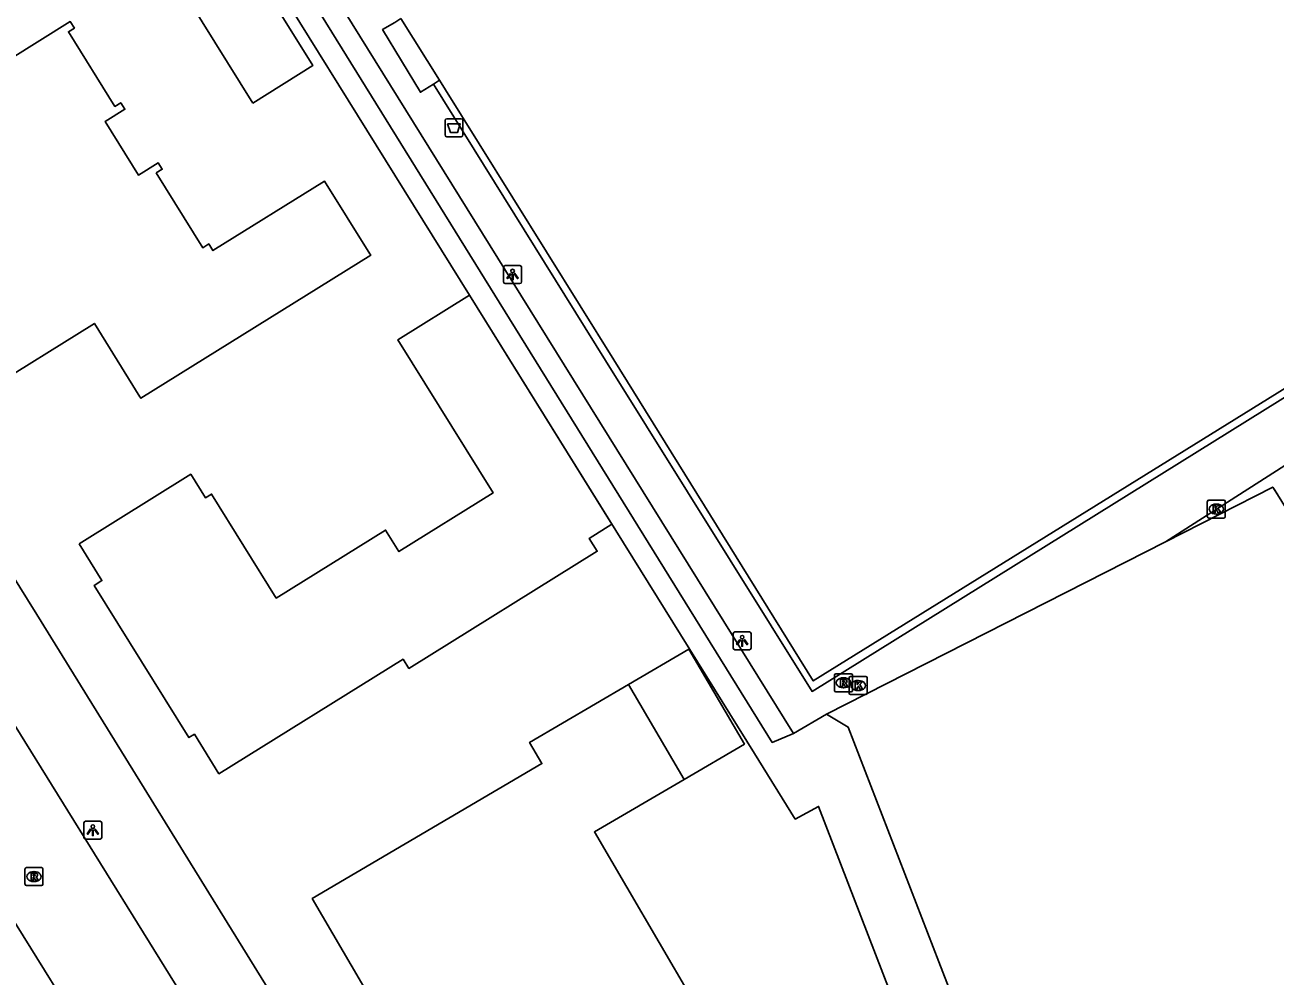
# Model space of a CAD drawing. Extents: x 157321 to 158827, y 386650 to 388532.
# Drawn here: x 158036.7 to 158106.3, y 388212.1 to 388265 of the extents above; entities that cross this region are included whole.
import ezdxf

# ---------------------------------------------------------------- set-up
doc = ezdxf.new("R2010")
doc.units = 0
for name, color, linetype in [('IMGEO_Afvalbak', 7, 'Continuous'), ('IMGEO_Haag', 7, 'Continuous'), ('IMGEO_Hek', 7, 'Continuous'), ('IMGEO_Kolk', 7, 'Continuous'), ('IMGEO_Lichtpunt', 7, 'Continuous'), ('IMGEO_Pand', 7, 'Continuous'), ('IMGEO_Pand_vergunning_verleend', 7, 'Continuous'), ('IMGEO_Rijbaan_lokaal_open', 7, 'Continuous'), ('IMGEO_Rioolput', 7, 'Continuous'), ('IMGEO_Voetpad_open', 7, 'Continuous')]:
    doc.layers.add(name, color=color, linetype=linetype)

msp = doc.modelspace()

# ---------------------------------------------------------------- linework, layer by layer
at = {"layer": 'IMGEO_Afvalbak'}
for p, q in [((158060.108, 388258.918), (158060.108, 388259.718)), ((158060.108, 388259.718), (158060.108, 388258.918)), ((158060.208, 388259.818), (158060.998, 388259.818)), ((158060.998, 388259.818), (158060.208, 388259.818)), ((158061.098, 388259.718), (158061.098, 388258.918)), ((158061.098, 388258.918), (158061.098, 388259.718)), ((158060.998, 388258.818), (158060.208, 388258.818)), ((158060.208, 388258.818), (158060.998, 388258.818))]:
    msp.add_line(p, q, dxfattribs=at)
msp.add_lwpolyline([(158060.251, 388259.532), (158060.955, 388259.532), (158060.806, 388259.062), (158060.4, 388259.062), (158060.251, 388259.532)], dxfattribs=at)
for centre, start, end in [((158060.208, 388259.718), 90, 180), ((158060.208, 388259.718), 90, 180), ((158060.998, 388259.718), 0, 90), ((158060.998, 388259.718), 360, 90), ((158060.208, 388258.918), 180, 270), ((158060.208, 388258.918), 180, 270), ((158060.998, 388258.918), 270, 0), ((158060.998, 388258.918), 270, 0)]:
    msp.add_arc(centre, 0.1, start, end, dxfattribs=at)
at = {"layer": 'IMGEO_Haag'}
for points in [[(158079.504, 388225.599), (158078.319, 388225.105), (158062.878, 388250), (158033.658, 388297.112), (158022.557, 388315.01), (158023.517, 388315.617)], [(158045.784, 388275.212), (158061.464, 388250), (158077.329, 388224.491), (158079.6, 388220.84), (158080.899, 388221.542), (158084.88, 388211.205)], [(158081.34, 388226.688), (158082.548, 388225.959), (158087.6, 388212.897), (158099.063, 388183.26), (158098.388, 388183.086), (158096.029, 388182.254), (158095.585, 388183.08)]]:
    msp.add_lwpolyline(points, dxfattribs=at)
at = {"layer": 'IMGEO_Hek'}
for points in [[(158033.658, 388297.112), (158062.878, 388250)], [(158059.456, 388261.748), (158069.038, 388246.367), (158080.537, 388227.944), (158106.599, 388244.159), (158141.647, 388265.925), (158137.96, 388271.898), (158138.006, 388272.044), (158138.108, 388272.366)], [(158062.878, 388250), (158078.319, 388225.105), (158079.504, 388225.599)], [(158106.194, 388239.321), (158100.21, 388236.279)], [(158170.307, 388135.523), (158106.543, 388238.755), (158106.194, 388239.321)], [(158100.21, 388236.279), (158081.34, 388226.688)], [(158079.504, 388225.599), (158081.34, 388226.688)], [(158081.34, 388226.688), (158082.548, 388225.959), (158087.6, 388212.897)], [(158087.6, 388212.897), (158099.063, 388183.26), (158098.388, 388183.086)]]:
    msp.add_lwpolyline(points, dxfattribs=at)
at = {"layer": 'IMGEO_Kolk'}
for p, q in [((158102.548, 388237.669), (158102.548, 388238.521)), ((158102.623, 388238.595), (158103.475, 388238.595)), ((158103.549, 388238.521), (158103.549, 388237.669)), ((158103.059, 388237.815), (158103.034, 388237.815)), ((158103.036, 388238.375), (158103.061, 388238.375)), ((158103.475, 388237.595), (158102.623, 388237.595)), ((158082.61, 388227.848), (158082.61, 388228.7)), ((158082.685, 388228.774), (158083.537, 388228.774)), ((158083.611, 388228.7), (158083.611, 388227.848)), ((158083.121, 388227.994), (158083.096, 388227.994)), ((158083.098, 388228.554), (158083.123, 388228.554)), ((158083.537, 388227.774), (158082.685, 388227.774))]:
    msp.add_line(p, q, dxfattribs=at)
for points in [[(158102.548, 388237.669), (158102.548, 388238.521)], [(158102.623, 388238.595), (158103.475, 388238.595)], [(158103.549, 388238.521), (158103.549, 388237.669)], [(158102.869, 388238.295), (158102.992, 388238.295), (158102.992, 388238.144), (158103.122, 388238.295), (158103.286, 388238.295), (158103.14, 388238.144), (158103.293, 388237.895), (158103.141, 388237.895), (158103.056, 388238.059), (158102.992, 388237.992), (158102.992, 388237.895), (158102.869, 388237.895), (158102.869, 388238.295)], [(158103.475, 388237.595), (158102.623, 388237.595)], [(158082.61, 388227.848), (158082.61, 388228.7)], [(158082.685, 388228.774), (158083.537, 388228.774)], [(158083.611, 388228.7), (158083.611, 388227.848)], [(158082.931, 388228.474), (158083.054, 388228.474), (158083.054, 388228.323), (158083.184, 388228.474), (158083.348, 388228.474), (158083.202, 388228.323), (158083.355, 388228.074), (158083.203, 388228.074), (158083.118, 388228.238), (158083.054, 388228.171), (158083.054, 388228.074), (158082.931, 388228.074), (158082.931, 388228.474)], [(158083.537, 388227.774), (158082.685, 388227.774)]]:
    msp.add_lwpolyline(points, dxfattribs=at)
for centre, start, end in [((158102.625, 388238.519), 91.55205, 178.44795), ((158102.625, 388238.519), 91.55205, 178.44795), ((158103.473, 388238.519), 1.55205, 88.44795), ((158103.473, 388238.519), 1.55205, 88.44795), ((158102.625, 388237.671), 181.55205, 268.44795), ((158102.625, 388237.671), 181.55205, 268.44795), ((158103.473, 388237.671), 271.55205, 358.44795), ((158103.473, 388237.671), 271.55205, 358.44795), ((158082.687, 388228.698), 91.55205, 178.44795), ((158082.687, 388228.698), 91.55205, 178.44795), ((158083.535, 388228.698), 1.55205, 88.44795), ((158083.535, 388228.698), 1.55205, 88.44795), ((158082.687, 388227.85), 181.55205, 268.44795), ((158082.687, 388227.85), 181.55205, 268.44795), ((158083.535, 388227.85), 271.55205, 358.44795), ((158083.535, 388227.85), 271.55205, 358.44795)]:
    msp.add_arc(centre, 0.0765, start, end, dxfattribs=at)
for centre, major_axis, ratio, start_param, end_param in [((158103.035, 388238.095), (-0.387, 0.002), 0.722429, 4.712389, 7.853982), ((158103.06, 388238.095), (-0.39, 0.002), 0.717154, 1.570796, 4.712389), ((158083.097, 388228.274), (-0.387, 0.002), 0.722429, 4.712389, 7.853982), ((158083.122, 388228.274), (-0.39, 0.002), 0.717154, 1.570796, 4.712389)]:
    msp.add_ellipse(centre, major_axis=major_axis, ratio=ratio, start_param=start_param, end_param=end_param, dxfattribs=at)
at = {"layer": 'IMGEO_Lichtpunt'}
for p, q in [((158063.367, 388251.551), (158063.367, 388250.744)), ((158063.367, 388251.551), (158063.367, 388250.744)), ((158064.269, 388251.646), (158063.461, 388251.646)), ((158064.269, 388251.646), (158063.461, 388251.646)), ((158064.363, 388250.744), (158064.363, 388251.551)), ((158064.363, 388250.744), (158064.363, 388251.551)), ((158063.461, 388250.65), (158064.269, 388250.65)), ((158063.461, 388250.65), (158064.269, 388250.65)), ((158076.15, 388231.166), (158076.15, 388230.359)), ((158076.15, 388231.166), (158076.15, 388230.359)), ((158077.052, 388231.261), (158076.244, 388231.261)), ((158077.052, 388231.261), (158076.244, 388231.261)), ((158077.146, 388230.359), (158077.146, 388231.166)), ((158077.146, 388230.359), (158077.146, 388231.166)), ((158076.244, 388230.265), (158077.052, 388230.265)), ((158076.244, 388230.265), (158077.052, 388230.265)), ((158039.996, 388220.624), (158039.996, 388219.817)), ((158039.996, 388220.624), (158039.996, 388219.817)), ((158040.898, 388220.719), (158040.09, 388220.719)), ((158040.898, 388220.719), (158040.09, 388220.719)), ((158040.992, 388219.817), (158040.992, 388220.624)), ((158040.992, 388219.817), (158040.992, 388220.624)), ((158040.09, 388219.723), (158040.898, 388219.723)), ((158040.09, 388219.723), (158040.898, 388219.723))]:
    msp.add_line(p, q, dxfattribs=at)
for points in [[(158063.741, 388251.215), (158063.78, 388251.187), (158063.592, 388250.925), (158063.554, 388250.952), (158063.741, 388251.215)], [(158063.843, 388251.167), (158063.89, 388251.167), (158063.89, 388250.845), (158063.843, 388250.845), (158063.843, 388251.167)], [(158063.953, 388251.187), (158063.991, 388251.214), (158064.178, 388250.952), (158064.139, 388250.924), (158063.953, 388251.187)], [(158076.524, 388230.83), (158076.563, 388230.802), (158076.375, 388230.54), (158076.337, 388230.567), (158076.524, 388230.83)], [(158076.626, 388230.782), (158076.673, 388230.782), (158076.673, 388230.46), (158076.626, 388230.46), (158076.626, 388230.782)], [(158076.736, 388230.802), (158076.774, 388230.829), (158076.961, 388230.567), (158076.922, 388230.539), (158076.736, 388230.802)], [(158040.37, 388220.288), (158040.409, 388220.26), (158040.221, 388219.998), (158040.183, 388220.025), (158040.37, 388220.288)], [(158040.472, 388220.24), (158040.519, 388220.24), (158040.519, 388219.918), (158040.472, 388219.918), (158040.472, 388220.24)], [(158040.582, 388220.26), (158040.62, 388220.287), (158040.807, 388220.025), (158040.768, 388219.997), (158040.582, 388220.26)]]:
    msp.add_lwpolyline(points, dxfattribs=at)
for centre in [(158063.866, 388251.349), (158076.649, 388230.964), (158040.495, 388220.422)]:
    msp.add_circle(centre, 0.0994, dxfattribs=at)
for centre, start, end in [((158063.461, 388251.551), 90, 180), ((158063.461, 388251.551), 90, 180), ((158064.269, 388251.551), 0, 90), ((158064.269, 388251.551), 0, 90), ((158063.461, 388250.744), 180, 270), ((158063.461, 388250.744), 180, 270), ((158064.269, 388250.744), 270, 0), ((158064.269, 388250.744), 270, 360), ((158076.244, 388231.166), 90, 180), ((158076.244, 388231.166), 90, 180), ((158077.052, 388231.166), 0, 90), ((158077.052, 388231.166), 0, 90), ((158076.244, 388230.359), 180, 270), ((158076.244, 388230.359), 180, 270), ((158077.052, 388230.359), 270, 0), ((158077.052, 388230.359), 270, 360), ((158040.09, 388220.624), 90, 180), ((158040.09, 388220.624), 90, 180), ((158040.898, 388220.624), 0, 90), ((158040.898, 388220.624), 0, 90), ((158040.09, 388219.817), 180, 270), ((158040.09, 388219.817), 180, 270), ((158040.898, 388219.817), 270, 0), ((158040.898, 388219.817), 270, 360)]:
    msp.add_arc(centre, 0.0946, start, end, dxfattribs=at)
at = {"layer": 'IMGEO_Pand'}
for points in [[(158049.396, 388260.692), (158045.179, 388267.491), (158048.52, 388269.579), (158052.741, 388262.774), (158049.396, 388260.692)], [(158044.029, 388256.802), (158044.36, 388257.008), (158044.132, 388257.373), (158043.029, 388256.685), (158041.177, 388259.658), (158042.281, 388260.345), (158042.053, 388260.71), (158041.722, 388260.504), (158039.134, 388264.659), (158039.465, 388264.865), (158039.238, 388265.23), (158034.156, 388262.065)], [(158034.421, 388244.61), (158040.585, 388248.432), (158043.117, 388244.35), (158043.17, 388244.265), (158055.965, 388252.218), (158055.912, 388252.303), (158053.389, 388256.354), (158047.177, 388252.484), (158046.95, 388252.849), (158046.619, 388252.643), (158044.029, 388256.802)]]:
    msp.add_lwpolyline(points, dxfattribs=at)
at = {"layer": 'IMGEO_Pand_vergunning_verleend'}
for points in [[(158039.729, 388236.166), (158045.95, 388240.036), (158046.767, 388238.722), (158047.103, 388238.931), (158050.705, 388233.14), (158056.796, 388236.928), (158057.539, 388235.732), (158062.784, 388238.994), (158057.48, 388247.522), (158061.464, 388250), (158069.397, 388237.246), (158068.134, 388236.461), (158068.578, 388235.748), (158058.089, 388229.225), (158057.771, 388229.736), (158047.518, 388223.359), (158046.148, 388225.562), (158045.844, 388225.373), (158040.573, 388233.848), (158041.004, 388234.116), (158039.729, 388236.166)], [(158070.319, 388228.328), (158073.681, 388230.295), (158076.772, 388225.013), (158073.41, 388223.046)], [(158073.41, 388223.046), (158068.424, 388220.129), (158073.829, 388210.891), (158060.505, 388203.095), (158052.709, 388216.419), (158065.501, 388223.926), (158064.811, 388225.106), (158070.319, 388228.328)], [(158070.319, 388228.328), (158073.41, 388223.046)]]:
    msp.add_lwpolyline(points, dxfattribs=at)
at = {"layer": 'IMGEO_Rijbaan_lokaal_open'}
for points in [[(158036.127, 388226.088), (158045.701, 388210.645), (158048.304, 388206.488), (158048.469, 388206.224)], [(158040.339, 388207.96), (158040.509, 388208.066), (158031.169, 388223.067)]]:
    msp.add_lwpolyline(points, dxfattribs=at)
at = {"layer": 'IMGEO_Rioolput'}
for p, q in [((158081.789, 388228), (158081.789, 388228.852)), ((158081.864, 388228.926), (158082.716, 388228.926)), ((158082.277, 388228.706), (158082.302, 388228.706)), ((158082.79, 388228.852), (158082.79, 388228)), ((158082.3, 388228.146), (158082.275, 388228.146)), ((158082.716, 388227.926), (158081.864, 388227.926)), ((158036.717, 388217.212), (158036.717, 388218.064)), ((158036.792, 388218.138), (158037.644, 388218.138)), ((158037.205, 388217.918), (158037.23, 388217.918)), ((158037.718, 388218.064), (158037.718, 388217.212)), ((158037.644, 388217.138), (158036.792, 388217.138)), ((158037.228, 388217.358), (158037.203, 388217.358))]:
    msp.add_line(p, q, dxfattribs=at)
for points in [[(158081.789, 388228), (158081.789, 388228.852)], [(158081.864, 388228.926), (158082.716, 388228.926)], [(158082.79, 388228.852), (158082.79, 388228)], [(158082.378, 388228.624), (158082.126, 388228.626), (158082.126, 388228.226)], [(158082.126, 388228.226), (158082.25, 388228.226), (158082.25, 388228.388), (158082.261, 388228.388)], [(158082.304, 388228.545), (158082.25, 388228.545), (158082.25, 388228.464)], [(158082.25, 388228.464), (158082.302, 388228.464)], [(158082.308, 388228.359), (158082.379, 388228.226), (158082.519, 388228.226), (158082.454, 388228.352)], [(158082.716, 388227.926), (158081.864, 388227.926)], [(158036.717, 388217.212), (158036.717, 388218.064)], [(158036.792, 388218.138), (158037.644, 388218.138)], [(158037.306, 388217.836), (158037.054, 388217.838), (158037.054, 388217.438)], [(158037.054, 388217.438), (158037.178, 388217.438), (158037.178, 388217.6), (158037.189, 388217.6)], [(158037.232, 388217.757), (158037.178, 388217.757), (158037.178, 388217.676)], [(158037.178, 388217.676), (158037.23, 388217.676)], [(158037.236, 388217.571), (158037.307, 388217.438), (158037.447, 388217.438), (158037.382, 388217.564)], [(158037.718, 388218.064), (158037.718, 388217.212)], [(158037.644, 388217.138), (158036.792, 388217.138)]]:
    msp.add_lwpolyline(points, dxfattribs=at)
for centre, radius, start, end in [((158081.866, 388228.85), 0.0765, 91.55205, 178.44795), ((158081.866, 388228.85), 0.0765, 91.55205, 178.44795), ((158082.714, 388228.85), 0.0765, 1.55205, 88.44795), ((158082.714, 388228.85), 0.0765, 1.55205, 88.44795), ((158081.866, 388228.002), 0.0765, 181.55205, 268.44795), ((158081.866, 388228.002), 0.0765, 181.55205, 268.44795), ((158082.26, 388228.335), 0.0533, 26.02933, 88.69889), ((158082.286, 388228.653), 0.19, 274.7715, 282.96867), ((158082.31, 388228.449), 0.0964, 77.00612, 93.18647), ((158082.324, 388228.506), 0.0378, 276.66336, 79.67722), ((158082.377, 388228.514), 0.109, 350.36119, 89.41601), ((158082.375, 388228.514), 0.112, 277.58423, 350.98172), ((158082.359, 388228.299), 0.108, 29.51342, 73.79051), ((158082.714, 388228.002), 0.0765, 271.55205, 358.44795), ((158082.714, 388228.002), 0.0765, 271.55205, 358.44795), ((158036.794, 388218.062), 0.0765, 91.55205, 178.44795), ((158036.794, 388218.062), 0.0765, 91.55205, 178.44795), ((158037.188, 388217.547), 0.0533, 26.02933, 88.69889), ((158037.214, 388217.865), 0.19, 274.7715, 282.96867), ((158037.238, 388217.661), 0.0964, 77.00612, 93.18647), ((158037.252, 388217.718), 0.0378, 276.66336, 79.67722), ((158037.305, 388217.726), 0.109, 350.36119, 89.41601), ((158037.303, 388217.726), 0.112, 277.58423, 350.98172), ((158037.287, 388217.511), 0.108, 29.51342, 73.79051), ((158037.642, 388218.062), 0.0765, 1.55205, 88.44795), ((158037.642, 388218.062), 0.0765, 1.55205, 88.44795), ((158036.794, 388217.214), 0.0765, 181.55205, 268.44795), ((158036.794, 388217.214), 0.0765, 181.55205, 268.44795), ((158037.642, 388217.214), 0.0765, 271.55205, 358.44795), ((158037.642, 388217.214), 0.0765, 271.55205, 358.44795)]:
    msp.add_arc(centre, radius, start, end, dxfattribs=at)
for centre, major_axis, ratio, start_param, end_param in [((158082.276, 388228.426), (-0.387, 0.002), 0.722429, 4.712389, 7.853982), ((158082.301, 388228.426), (-0.39, 0.002), 0.717154, 1.570796, 4.712389), ((158037.204, 388217.638), (-0.387, 0.002), 0.722429, 4.712389, 7.853982), ((158037.229, 388217.638), (-0.39, 0.002), 0.717154, 1.570796, 4.712389)]:
    msp.add_ellipse(centre, major_axis=major_axis, ratio=ratio, start_param=start_param, end_param=end_param, dxfattribs=at)
at = {"layer": 'IMGEO_Voetpad_open'}
for points in [[(158059.798, 388261.963), (158060.129, 388261.435), (158069.508, 388246.402), (158080.61, 388228.528), (158106.445, 388244.544), (158141.033, 388266.004), (158122.59, 388295.693), (158104.131, 388325.331), (158084.368, 388356.976), (158064.022, 388344.31), (158046.594, 388333.523), (158023.992, 388319.441), (158034.381, 388302.356), (158044.4, 388285.958), (158044.533, 388285.751)], [(158023.517, 388315.617), (158064.328, 388250), (158079.504, 388225.599)], [(158057.648, 388265.39), (158057.303, 388265.184), (158056.624, 388264.78), (158058.738, 388261.296), (158059.456, 388261.748), (158059.798, 388261.963)], [(158057.648, 388265.39), (158059.798, 388261.963)], [(158100.21, 388236.279), (158138.278, 388260.62), (158144.568, 388264.561)], [(158020.44, 388259.455), (158028.752, 388246.058), (158037.383, 388232.228), (158051.91, 388208.725), (158053.277, 388206.514)], [(158106.465, 388238.881), (158106.194, 388239.321), (158100.21, 388236.279)], [(158100.21, 388236.279), (158081.34, 388226.688)], [(158081.34, 388226.688), (158079.504, 388225.599)]]:
    msp.add_lwpolyline(points, dxfattribs=at)

doc.saveas('drawing.dxf')
